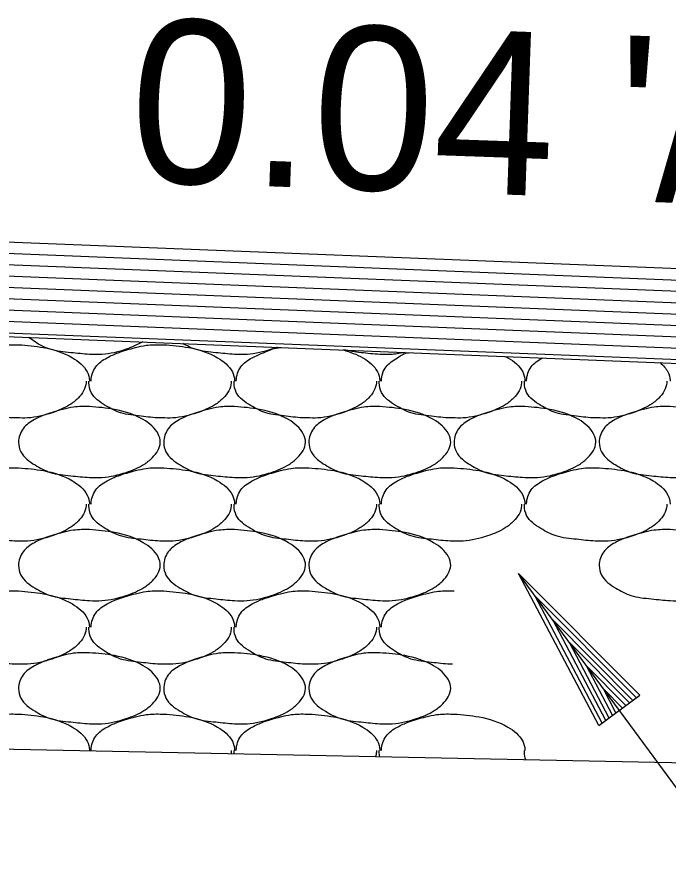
# Model space of a CAD drawing. Extents: x 1364961 to 1365294, y 367927 to 368034.
# Drawn here: x 1365060.314 to 1365062.611, y 367996.983 to 367999.956 of the extents above; entities that cross this region are included whole.
import ezdxf

# ---------------------------------------------------------------- set-up
doc = ezdxf.new("R2010")
doc.units = 0
doc.layers.add('Default', color=7, linetype='Continuous')

msp = doc.modelspace()

# ---------------------------------------------------------------- linework, layer by layer
at = {"layer": 'Default'}
for p, q in [((1365056.2271, 367999.3242), (1365065.9662, 367998.9357)), ((1365056.2263, 367999.2842), (1365066.0082, 367998.8937)), ((1365056.2255, 367999.2442), (1365066.0492, 367998.8527)), ((1365056.2247, 367999.2041), (1365066.0912, 367998.8107)), ((1365056.2239, 367999.1641), (1365066.1332, 367998.7687)), ((1365055.9802, 367999.1337), (1365066.1752, 367998.7267)), ((1365055.9782, 367999.0937), (1365066.2162, 367998.6857)), ((1365055.9772, 367999.0537), (1365066.2582, 367998.6437)), ((1365055.9752, 367999.0137), (1365066.3002, 367998.6017)), ((1365055.9752, 367999.0007), (1365066.3142, 367998.5877)), ((1365060.3142, 367998.7997), (1365060.3202, 367998.7997)), ((1365060.8262, 367998.7997), (1365060.8322, 367998.7997)), ((1365060.3142, 367998.3657), (1365060.3202, 367998.3657)), ((1365060.8262, 367998.3657), (1365060.8322, 367998.3657)), ((1365061.3382, 367998.3657), (1365061.3442, 367998.3657)), ((1365061.8502, 367998.3657), (1365061.8562, 367998.3657)), ((1365062.3622, 367998.3657), (1365062.3682, 367998.3657)), ((1365064.0352, 367995.3427), (1365062.0832, 367997.9937)), ((1365062.3662, 367997.4567), (1365062.0832, 367997.9937)), ((1365062.5112, 367997.5637), (1365062.0832, 367997.9937)), ((1365060.3142, 367997.9317), (1365060.3202, 367997.9317)), ((1365060.8262, 367997.9317), (1365060.8322, 367997.9317)), ((1365061.3382, 367997.9317), (1365061.3442, 367997.9317)), ((1365061.8502, 367997.9317), (1365061.8562, 367997.9317)), ((1365062.3782, 367997.4657), (1365062.1422, 367997.9127)), ((1365062.4992, 367997.5547), (1365062.1422, 367997.9127)), ((1365062.4872, 367997.5457), (1365062.2042, 367997.8297)), ((1365062.3912, 367997.4747), (1365062.2042, 367997.8297)), ((1365062.4032, 367997.4837), (1365062.2632, 367997.7497)), ((1365062.4752, 367997.5367), (1365062.2632, 367997.7497)), ((1365062.4622, 367997.5277), (1365062.3232, 367997.6677)), ((1365062.4152, 367997.4937), (1365062.3232, 367997.6677)), ((1365062.3662, 367997.4567), (1365062.5112, 367997.5637)), ((1365062.4502, 367997.5187), (1365062.3832, 367997.5867)), ((1365062.4272, 367997.5017), (1365062.3832, 367997.5867)), ((1365060.3142, 367997.4977), (1365060.3202, 367997.4977)), ((1365060.8262, 367997.4977), (1365060.8322, 367997.4977)), ((1365061.3382, 367997.4977), (1365061.3442, 367997.4977)), ((1365061.8502, 367997.4977), (1365061.8562, 367997.4977)), ((1365077.4832, 367997.0287), (1365056.9752, 367997.4387)), ((1365060.5582, 367997.3697), (1365060.5582, 367997.3667)), ((1365060.5682, 367997.3667), (1365060.5682, 367997.3697))]:
    msp.add_line(p, q, dxfattribs=at)
for points in [[(1365060.7582, 367998.8097), (1365060.7002, 367998.7837), (1365060.6142, 367998.7657), (1365060.5702, 367998.7657), (1365060.5042, 367998.7717), (1365060.4322, 367998.7837), (1365060.3782, 367998.8097), (1365060.3552, 367998.8257)], [(1365060.0642, 367998.6717), (1365060.0642, 367998.6737), (1365060.0802, 367998.7217), (1365060.1202, 367998.7537), (1365060.1602, 367998.7717), (1365060.2202, 367998.7897), (1365060.2582, 367998.7977), (1365060.3142, 367998.7997)], [(1365060.3202, 367998.7997), (1365060.4082, 367998.7897), (1365060.5102, 367998.7537), (1365060.5622, 367998.7037), (1365060.5702, 367998.6737), (1365060.5702, 367998.6717)], [(1365060.5762, 367998.6717), (1365060.5762, 367998.6737), (1365060.5922, 367998.7217), (1365060.6322, 367998.7537), (1365060.6722, 367998.7717), (1365060.7322, 367998.7897), (1365060.7702, 367998.7977), (1365060.8262, 367998.7997)], [(1365060.8322, 367998.7997), (1365060.9202, 367998.7897), (1365061.0222, 367998.7537), (1365061.0742, 367998.7037), (1365061.0822, 367998.6737), (1365061.0822, 367998.6717)], [(1365061.2322, 367998.7907), (1365061.2122, 367998.7837), (1365061.1262, 367998.7657), (1365061.0822, 367998.7657), (1365061.0162, 367998.7717), (1365060.9442, 367998.7837), (1365060.8992, 367998.8037)], [(1365061.0882, 367998.6717), (1365061.0882, 367998.6737), (1365061.1042, 367998.7217), (1365061.1442, 367998.7537), (1365061.1842, 367998.7717), (1365061.2442, 367998.7897), (1365061.2462, 367998.7897)], [(1365061.6842, 367998.7727), (1365061.6382, 367998.7657), (1365061.5942, 367998.7657), (1365061.5282, 367998.7717), (1365061.4662, 367998.7817)], [(1365061.4662, 367998.7817), (1365061.5342, 367998.7537), (1365061.5862, 367998.7037), (1365061.5942, 367998.6737), (1365061.5942, 367998.6717)], [(1365061.6002, 367998.6717), (1365061.6002, 367998.6737), (1365061.6162, 367998.7217), (1365061.6562, 367998.7537), (1365061.6962, 367998.7717), (1365061.6972, 367998.7717)], [(1365062.0362, 367998.7587), (1365062.0462, 367998.7537), (1365062.0982, 367998.7037), (1365062.1062, 367998.6737), (1365062.1062, 367998.6717)], [(1365062.1122, 367998.6717), (1365062.1122, 367998.6737), (1365062.1282, 367998.7217), (1365062.1672, 367998.7537)], [(1365062.5832, 367998.7367), (1365062.6102, 367998.7037), (1365062.6182, 367998.6737), (1365062.6182, 367998.6717)], [(1365060.3142, 367998.5417), (1365060.3062, 367998.5417), (1365060.2402, 367998.5477), (1365060.1682, 367998.5597), (1365060.1142, 367998.5857), (1365060.0642, 367998.6317), (1365060.0562, 367998.6657), (1365060.0562, 367998.6717)], [(1365060.5582, 367998.6717), (1365060.5582, 367998.6657), (1365060.5302, 367998.6117), (1365060.5002, 367998.5877), (1365060.4382, 367998.5597), (1365060.3522, 367998.5417), (1365060.3142, 367998.5417)], [(1365060.8262, 367998.5417), (1365060.8182, 367998.5417), (1365060.7522, 367998.5477), (1365060.6802, 367998.5597), (1365060.6262, 367998.5857), (1365060.5762, 367998.6317), (1365060.5682, 367998.6657), (1365060.5682, 367998.6717)], [(1365061.0702, 367998.6717), (1365061.0702, 367998.6657), (1365061.0422, 367998.6117), (1365061.0122, 367998.5877), (1365060.9502, 367998.5597), (1365060.8642, 367998.5417), (1365060.8262, 367998.5417)], [(1365061.3382, 367998.5417), (1365061.3302, 367998.5417), (1365061.2642, 367998.5477), (1365061.1922, 367998.5597), (1365061.1382, 367998.5857), (1365061.0882, 367998.6317), (1365061.0802, 367998.6657), (1365061.0802, 367998.6717)], [(1365061.5822, 367998.6717), (1365061.5822, 367998.6657), (1365061.5542, 367998.6117), (1365061.5242, 367998.5877), (1365061.4622, 367998.5597), (1365061.3762, 367998.5417), (1365061.3382, 367998.5417)], [(1365061.8502, 367998.5417), (1365061.8422, 367998.5417), (1365061.7762, 367998.5477), (1365061.7042, 367998.5597), (1365061.6502, 367998.5857), (1365061.6002, 367998.6317), (1365061.5922, 367998.6657), (1365061.5922, 367998.6717)], [(1365062.0942, 367998.6717), (1365062.0942, 367998.6657), (1365062.0662, 367998.6117), (1365062.0362, 367998.5877), (1365061.9742, 367998.5597), (1365061.8882, 367998.5417), (1365061.8502, 367998.5417)], [(1365062.3622, 367998.5417), (1365062.3542, 367998.5417), (1365062.2882, 367998.5477), (1365062.2162, 367998.5597), (1365062.1622, 367998.5857), (1365062.1122, 367998.6317), (1365062.1042, 367998.6657), (1365062.1042, 367998.6717)], [(1365062.6062, 367998.6717), (1365062.6062, 367998.6657), (1365062.5782, 367998.6117), (1365062.5482, 367998.5877), (1365062.4862, 367998.5597), (1365062.4002, 367998.5417), (1365062.3622, 367998.5417)], [(1365060.5702, 367998.5817), (1365060.6582, 367998.5717), (1365060.7602, 367998.5357), (1365060.8122, 367998.4857), (1365060.8202, 367998.4557), (1365060.7922, 367998.4017), (1365060.7622, 367998.3777), (1365060.7002, 367998.3497), (1365060.6142, 367998.3317), (1365060.5702, 367998.3317), (1365060.5042, 367998.3377), (1365060.4322, 367998.3497), (1365060.3782, 367998.3757), (1365060.3282, 367998.4217), (1365060.3202, 367998.4557), (1365060.3362, 367998.5037), (1365060.3762, 367998.5357), (1365060.4162, 367998.5537), (1365060.4762, 367998.5717), (1365060.5142, 367998.5797), (1365060.5702, 367998.5817)], [(1365061.0822, 367998.5817), (1365061.1702, 367998.5717), (1365061.2722, 367998.5357), (1365061.3242, 367998.4857), (1365061.3322, 367998.4557), (1365061.3042, 367998.4017), (1365061.2742, 367998.3777), (1365061.2122, 367998.3497), (1365061.1262, 367998.3317), (1365061.0822, 367998.3317), (1365061.0162, 367998.3377), (1365060.9442, 367998.3497), (1365060.8902, 367998.3757), (1365060.8402, 367998.4217), (1365060.8322, 367998.4557), (1365060.8482, 367998.5037), (1365060.8882, 367998.5357), (1365060.9282, 367998.5537), (1365060.9882, 367998.5717), (1365061.0262, 367998.5797), (1365061.0822, 367998.5817)], [(1365061.5942, 367998.5817), (1365061.6822, 367998.5717), (1365061.7842, 367998.5357), (1365061.8362, 367998.4857), (1365061.8442, 367998.4557), (1365061.8162, 367998.4017), (1365061.7862, 367998.3777), (1365061.7242, 367998.3497), (1365061.6382, 367998.3317), (1365061.5942, 367998.3317), (1365061.5282, 367998.3377), (1365061.4562, 367998.3497), (1365061.4022, 367998.3757), (1365061.3522, 367998.4217), (1365061.3442, 367998.4557), (1365061.3602, 367998.5037), (1365061.4002, 367998.5357), (1365061.4402, 367998.5537), (1365061.5002, 367998.5717), (1365061.5382, 367998.5797), (1365061.5942, 367998.5817)], [(1365062.1062, 367998.5817), (1365062.1942, 367998.5717), (1365062.2962, 367998.5357), (1365062.3482, 367998.4857), (1365062.3562, 367998.4557), (1365062.3282, 367998.4017), (1365062.2982, 367998.3777), (1365062.2362, 367998.3497), (1365062.1502, 367998.3317), (1365062.1062, 367998.3317), (1365062.0402, 367998.3377), (1365061.9682, 367998.3497), (1365061.9142, 367998.3757), (1365061.8642, 367998.4217), (1365061.8562, 367998.4557), (1365061.8722, 367998.5037), (1365061.9122, 367998.5357), (1365061.9522, 367998.5537), (1365062.0122, 367998.5717), (1365062.0502, 367998.5797), (1365062.1062, 367998.5817)], [(1365062.6182, 367998.5817), (1365062.7062, 367998.5717), (1365062.8082, 367998.5357), (1365062.8602, 367998.4857), (1365062.8682, 367998.4557), (1365062.8402, 367998.4017), (1365062.8102, 367998.3777), (1365062.7482, 367998.3497), (1365062.6622, 367998.3317), (1365062.6182, 367998.3317), (1365062.5522, 367998.3377), (1365062.4802, 367998.3497), (1365062.4262, 367998.3757), (1365062.3762, 367998.4217), (1365062.3682, 367998.4557), (1365062.3842, 367998.5037), (1365062.4242, 367998.5357), (1365062.4642, 367998.5537), (1365062.5242, 367998.5717), (1365062.5622, 367998.5797), (1365062.6182, 367998.5817)], [(1365060.0642, 367998.2377), (1365060.0642, 367998.2397), (1365060.0802, 367998.2877), (1365060.1202, 367998.3197), (1365060.1602, 367998.3377), (1365060.2202, 367998.3557), (1365060.2582, 367998.3637), (1365060.3142, 367998.3657)], [(1365060.3202, 367998.3657), (1365060.4082, 367998.3557), (1365060.5102, 367998.3197), (1365060.5622, 367998.2697), (1365060.5702, 367998.2397), (1365060.5702, 367998.2377)], [(1365060.5762, 367998.2377), (1365060.5762, 367998.2397), (1365060.5922, 367998.2877), (1365060.6322, 367998.3197), (1365060.6722, 367998.3377), (1365060.7322, 367998.3557), (1365060.7702, 367998.3637), (1365060.8262, 367998.3657)], [(1365060.8322, 367998.3657), (1365060.9202, 367998.3557), (1365061.0222, 367998.3197), (1365061.0742, 367998.2697), (1365061.0822, 367998.2397), (1365061.0822, 367998.2377)], [(1365061.0882, 367998.2377), (1365061.0882, 367998.2397), (1365061.1042, 367998.2877), (1365061.1442, 367998.3197), (1365061.1842, 367998.3377), (1365061.2442, 367998.3557), (1365061.2822, 367998.3637), (1365061.3382, 367998.3657)], [(1365061.3442, 367998.3657), (1365061.4322, 367998.3557), (1365061.5342, 367998.3197), (1365061.5862, 367998.2697), (1365061.5942, 367998.2397), (1365061.5942, 367998.2377)], [(1365061.6002, 367998.2377), (1365061.6002, 367998.2397), (1365061.6162, 367998.2877), (1365061.6562, 367998.3197), (1365061.6962, 367998.3377), (1365061.7562, 367998.3557), (1365061.7942, 367998.3637), (1365061.8502, 367998.3657)], [(1365061.8562, 367998.3657), (1365061.9442, 367998.3557), (1365062.0462, 367998.3197), (1365062.0982, 367998.2697), (1365062.1062, 367998.2397), (1365062.1062, 367998.2377)], [(1365062.1122, 367998.2377), (1365062.1122, 367998.2397), (1365062.1282, 367998.2877), (1365062.1682, 367998.3197), (1365062.2082, 367998.3377), (1365062.2682, 367998.3557), (1365062.3062, 367998.3637), (1365062.3622, 367998.3657)], [(1365062.3682, 367998.3657), (1365062.4562, 367998.3557), (1365062.5582, 367998.3197), (1365062.6102, 367998.2697), (1365062.6182, 367998.2397), (1365062.6182, 367998.2377)], [(1365060.3142, 367998.1077), (1365060.3062, 367998.1077), (1365060.2402, 367998.1137), (1365060.1682, 367998.1257), (1365060.1142, 367998.1517), (1365060.0642, 367998.1977), (1365060.0562, 367998.2317), (1365060.0562, 367998.2377)], [(1365060.5582, 367998.2377), (1365060.5582, 367998.2317), (1365060.5302, 367998.1777), (1365060.5002, 367998.1537), (1365060.4382, 367998.1257), (1365060.3522, 367998.1077), (1365060.3142, 367998.1077)], [(1365060.8262, 367998.1077), (1365060.8182, 367998.1077), (1365060.7522, 367998.1137), (1365060.6802, 367998.1257), (1365060.6262, 367998.1517), (1365060.5762, 367998.1977), (1365060.5682, 367998.2317), (1365060.5682, 367998.2377)], [(1365061.0702, 367998.2377), (1365061.0702, 367998.2317), (1365061.0422, 367998.1777), (1365061.0122, 367998.1537), (1365060.9502, 367998.1257), (1365060.8642, 367998.1077), (1365060.8262, 367998.1077)], [(1365061.3382, 367998.1077), (1365061.3302, 367998.1077), (1365061.2642, 367998.1137), (1365061.1922, 367998.1257), (1365061.1382, 367998.1517), (1365061.0882, 367998.1977), (1365061.0802, 367998.2317), (1365061.0802, 367998.2377)], [(1365061.5822, 367998.2377), (1365061.5822, 367998.2317), (1365061.5542, 367998.1777), (1365061.5242, 367998.1537), (1365061.4622, 367998.1257), (1365061.3762, 367998.1077), (1365061.3382, 367998.1077)], [(1365061.8502, 367998.1077), (1365061.8422, 367998.1077), (1365061.7762, 367998.1137), (1365061.7042, 367998.1257), (1365061.6502, 367998.1517), (1365061.6002, 367998.1977), (1365061.5922, 367998.2317), (1365061.5922, 367998.2377)], [(1365062.0942, 367998.2377), (1365062.0942, 367998.2317), (1365062.0662, 367998.1777), (1365062.0362, 367998.1537), (1365061.9742, 367998.1257), (1365061.8882, 367998.1077), (1365061.8502, 367998.1077)], [(1365062.3622, 367998.1077), (1365062.3542, 367998.1077), (1365062.2882, 367998.1137), (1365062.2162, 367998.1257), (1365062.1622, 367998.1517), (1365062.1122, 367998.1977), (1365062.1042, 367998.2317), (1365062.1042, 367998.2377)], [(1365062.6062, 367998.2377), (1365062.6062, 367998.2317), (1365062.5782, 367998.1777), (1365062.5482, 367998.1537), (1365062.4862, 367998.1257), (1365062.4002, 367998.1077), (1365062.3622, 367998.1077)], [(1365060.5702, 367998.1477), (1365060.6582, 367998.1377), (1365060.7602, 367998.1017), (1365060.8122, 367998.0517), (1365060.8202, 367998.0217), (1365060.7922, 367997.9677), (1365060.7622, 367997.9437), (1365060.7002, 367997.9157), (1365060.6142, 367997.8977), (1365060.5702, 367997.8977), (1365060.5042, 367997.9037), (1365060.4322, 367997.9157), (1365060.3782, 367997.9417), (1365060.3282, 367997.9877), (1365060.3202, 367998.0217), (1365060.3362, 367998.0697), (1365060.3762, 367998.1017), (1365060.4162, 367998.1197), (1365060.4762, 367998.1377), (1365060.5142, 367998.1457), (1365060.5702, 367998.1477)], [(1365061.0822, 367998.1477), (1365061.1702, 367998.1377), (1365061.2722, 367998.1017), (1365061.3242, 367998.0517), (1365061.3322, 367998.0217), (1365061.3042, 367997.9677), (1365061.2742, 367997.9437), (1365061.2122, 367997.9157), (1365061.1262, 367997.8977), (1365061.0822, 367997.8977), (1365061.0162, 367997.9037), (1365060.9442, 367997.9157), (1365060.8902, 367997.9417), (1365060.8402, 367997.9877), (1365060.8322, 367998.0217), (1365060.8482, 367998.0697), (1365060.8882, 367998.1017), (1365060.9282, 367998.1197), (1365060.9882, 367998.1377), (1365061.0262, 367998.1457), (1365061.0822, 367998.1477)], [(1365061.5942, 367998.1477), (1365061.6822, 367998.1377), (1365061.7842, 367998.1017), (1365061.8362, 367998.0517), (1365061.8442, 367998.0217), (1365061.8162, 367997.9677), (1365061.7862, 367997.9437), (1365061.7242, 367997.9157), (1365061.6382, 367997.8977), (1365061.5942, 367997.8977), (1365061.5282, 367997.9037), (1365061.4562, 367997.9157), (1365061.4022, 367997.9417), (1365061.3522, 367997.9877), (1365061.3442, 367998.0217), (1365061.3602, 367998.0697), (1365061.4002, 367998.1017), (1365061.4402, 367998.1197), (1365061.5002, 367998.1377), (1365061.5382, 367998.1457), (1365061.5942, 367998.1477)], [(1365062.6182, 367998.1477), (1365062.7062, 367998.1377), (1365062.8082, 367998.1017), (1365062.8602, 367998.0517), (1365062.8682, 367998.0217), (1365062.8402, 367997.9677), (1365062.8102, 367997.9437), (1365062.7482, 367997.9157), (1365062.6622, 367997.8977), (1365062.6182, 367997.8977), (1365062.5522, 367997.9037), (1365062.4802, 367997.9157), (1365062.4262, 367997.9417), (1365062.3762, 367997.9877), (1365062.3682, 367998.0217), (1365062.3842, 367998.0697), (1365062.4242, 367998.1017), (1365062.4642, 367998.1197), (1365062.5242, 367998.1377), (1365062.5622, 367998.1457), (1365062.6182, 367998.1477)], [(1365060.0642, 367997.8037), (1365060.0642, 367997.8057), (1365060.0802, 367997.8537), (1365060.1202, 367997.8857), (1365060.1602, 367997.9037), (1365060.2202, 367997.9217), (1365060.2582, 367997.9297), (1365060.3142, 367997.9317)], [(1365060.3202, 367997.9317), (1365060.4082, 367997.9217), (1365060.5102, 367997.8857), (1365060.5622, 367997.8357), (1365060.5702, 367997.8057), (1365060.5702, 367997.8037)], [(1365060.5762, 367997.8037), (1365060.5762, 367997.8057), (1365060.5922, 367997.8537), (1365060.6322, 367997.8857), (1365060.6722, 367997.9037), (1365060.7322, 367997.9217), (1365060.7702, 367997.9297), (1365060.8262, 367997.9317)], [(1365060.8322, 367997.9317), (1365060.9202, 367997.9217), (1365061.0222, 367997.8857), (1365061.0742, 367997.8357), (1365061.0822, 367997.8057), (1365061.0822, 367997.8037)], [(1365061.0882, 367997.8037), (1365061.0882, 367997.8057), (1365061.1042, 367997.8537), (1365061.1442, 367997.8857), (1365061.1842, 367997.9037), (1365061.2442, 367997.9217), (1365061.2822, 367997.9297), (1365061.3382, 367997.9317)], [(1365061.3442, 367997.9317), (1365061.4322, 367997.9217), (1365061.5342, 367997.8857), (1365061.5862, 367997.8357), (1365061.5942, 367997.8057), (1365061.5942, 367997.8037)], [(1365061.6002, 367997.8037), (1365061.6002, 367997.8057), (1365061.6162, 367997.8537), (1365061.6562, 367997.8857), (1365061.6962, 367997.9037), (1365061.7562, 367997.9217), (1365061.7942, 367997.9297), (1365061.8502, 367997.9317)], [(1365060.3142, 367997.6737), (1365060.3062, 367997.6737), (1365060.2402, 367997.6797), (1365060.1682, 367997.6917), (1365060.1142, 367997.7177), (1365060.0642, 367997.7637), (1365060.0562, 367997.7977), (1365060.0562, 367997.8037)], [(1365060.5582, 367997.8037), (1365060.5582, 367997.7977), (1365060.5302, 367997.7437), (1365060.5002, 367997.7197), (1365060.4382, 367997.6917), (1365060.3522, 367997.6737), (1365060.3142, 367997.6737)], [(1365060.8262, 367997.6737), (1365060.8182, 367997.6737), (1365060.7522, 367997.6797), (1365060.6802, 367997.6917), (1365060.6262, 367997.7177), (1365060.5762, 367997.7637), (1365060.5682, 367997.7977), (1365060.5682, 367997.8037)], [(1365061.0702, 367997.8037), (1365061.0702, 367997.7977), (1365061.0422, 367997.7437), (1365061.0122, 367997.7197), (1365060.9502, 367997.6917), (1365060.8642, 367997.6737), (1365060.8262, 367997.6737)], [(1365061.3382, 367997.6737), (1365061.3302, 367997.6737), (1365061.2642, 367997.6797), (1365061.1922, 367997.6917), (1365061.1382, 367997.7177), (1365061.0882, 367997.7637), (1365061.0802, 367997.7977), (1365061.0802, 367997.8037)], [(1365061.5822, 367997.8037), (1365061.5822, 367997.7977), (1365061.5542, 367997.7437), (1365061.5242, 367997.7197), (1365061.4622, 367997.6917), (1365061.3762, 367997.6737), (1365061.3382, 367997.6737)], [(1365061.8502, 367997.6737), (1365061.8422, 367997.6737), (1365061.7762, 367997.6797), (1365061.7042, 367997.6917), (1365061.6502, 367997.7177), (1365061.6002, 367997.7637), (1365061.5922, 367997.7977), (1365061.5922, 367997.8037)], [(1365060.5702, 367997.7137), (1365060.6582, 367997.7037), (1365060.7602, 367997.6677), (1365060.8122, 367997.6177), (1365060.8202, 367997.5877), (1365060.7922, 367997.5337), (1365060.7622, 367997.5097), (1365060.7002, 367997.4817), (1365060.6142, 367997.4637), (1365060.5702, 367997.4637), (1365060.5042, 367997.4697), (1365060.4322, 367997.4817), (1365060.3782, 367997.5077), (1365060.3282, 367997.5537), (1365060.3202, 367997.5877), (1365060.3362, 367997.6357), (1365060.3762, 367997.6677), (1365060.4162, 367997.6857), (1365060.4762, 367997.7037), (1365060.5142, 367997.7117), (1365060.5702, 367997.7137)], [(1365061.0822, 367997.7137), (1365061.1702, 367997.7037), (1365061.2722, 367997.6677), (1365061.3242, 367997.6177), (1365061.3322, 367997.5877), (1365061.3042, 367997.5337), (1365061.2742, 367997.5097), (1365061.2122, 367997.4817), (1365061.1262, 367997.4637), (1365061.0822, 367997.4637), (1365061.0162, 367997.4697), (1365060.9442, 367997.4817), (1365060.8902, 367997.5077), (1365060.8402, 367997.5537), (1365060.8322, 367997.5877), (1365060.8482, 367997.6357), (1365060.8882, 367997.6677), (1365060.9282, 367997.6857), (1365060.9882, 367997.7037), (1365061.0262, 367997.7117), (1365061.0822, 367997.7137)], [(1365061.5942, 367997.7137), (1365061.6822, 367997.7037), (1365061.7842, 367997.6677), (1365061.8362, 367997.6177), (1365061.8442, 367997.5877), (1365061.8162, 367997.5337), (1365061.7862, 367997.5097), (1365061.7242, 367997.4817), (1365061.6382, 367997.4637), (1365061.5942, 367997.4637), (1365061.5282, 367997.4697), (1365061.4562, 367997.4817), (1365061.4022, 367997.5077), (1365061.3522, 367997.5537), (1365061.3442, 367997.5877), (1365061.3602, 367997.6357), (1365061.4002, 367997.6677), (1365061.4402, 367997.6857), (1365061.5002, 367997.7037), (1365061.5382, 367997.7117), (1365061.5942, 367997.7137)], [(1365060.0642, 367997.3767), (1365060.0802, 367997.4197), (1365060.1202, 367997.4517), (1365060.1602, 367997.4697), (1365060.2202, 367997.4877), (1365060.2582, 367997.4957), (1365060.3142, 367997.4977)], [(1365060.3202, 367997.4977), (1365060.4082, 367997.4877), (1365060.5102, 367997.4517), (1365060.5622, 367997.4017), (1365060.5702, 367997.3717), (1365060.5702, 367997.3697)], [(1365060.5762, 367997.3697), (1365060.5762, 367997.3717), (1365060.5922, 367997.4197), (1365060.6322, 367997.4517), (1365060.6722, 367997.4697), (1365060.7322, 367997.4877), (1365060.7702, 367997.4957), (1365060.8262, 367997.4977)], [(1365060.8322, 367997.4977), (1365060.9202, 367997.4877), (1365061.0222, 367997.4517), (1365061.0742, 367997.4017), (1365061.0822, 367997.3717), (1365061.0822, 367997.3697)], [(1365061.0882, 367997.3697), (1365061.0882, 367997.3717), (1365061.1042, 367997.4197), (1365061.1442, 367997.4517), (1365061.1842, 367997.4697), (1365061.2442, 367997.4877), (1365061.2822, 367997.4957), (1365061.3382, 367997.4977)], [(1365061.3442, 367997.4977), (1365061.4322, 367997.4877), (1365061.5342, 367997.4517), (1365061.5862, 367997.4017), (1365061.5942, 367997.3717), (1365061.5942, 367997.3697)], [(1365061.6002, 367997.3697), (1365061.6002, 367997.3717), (1365061.6162, 367997.4197), (1365061.6562, 367997.4517), (1365061.6962, 367997.4697), (1365061.7562, 367997.4877), (1365061.7942, 367997.4957), (1365061.8502, 367997.4977)], [(1365061.8562, 367997.4977), (1365061.9442, 367997.4877), (1365062.0462, 367997.4517), (1365062.0982, 367997.4017), (1365062.1062, 367997.3717), (1365062.1062, 367997.3697)], [(1365061.0702, 367997.3697), (1365061.0702, 367997.3637), (1365061.0692, 367997.3567)], [(1365061.0802, 367997.3567), (1365061.0802, 367997.3637), (1365061.0802, 367997.3697)], [(1365061.5822, 367997.3697), (1365061.5822, 367997.3637), (1365061.5792, 367997.3467)], [(1365061.5942, 367997.3467), (1365061.5922, 367997.3637), (1365061.5922, 367997.3697)], [(1365062.1092, 367997.3357), (1365062.1042, 367997.3637), (1365062.1042, 367997.3697)]]:
    msp.add_spline(points, degree=3, dxfattribs=at)

# ---------------------------------------------------------------- texts
msp.add_text("0.04 '/'", height=0.576, rotation=358, dxfattribs=at).set_placement((1365060.7063, 367999.3755))

doc.saveas('drawing.dxf')
